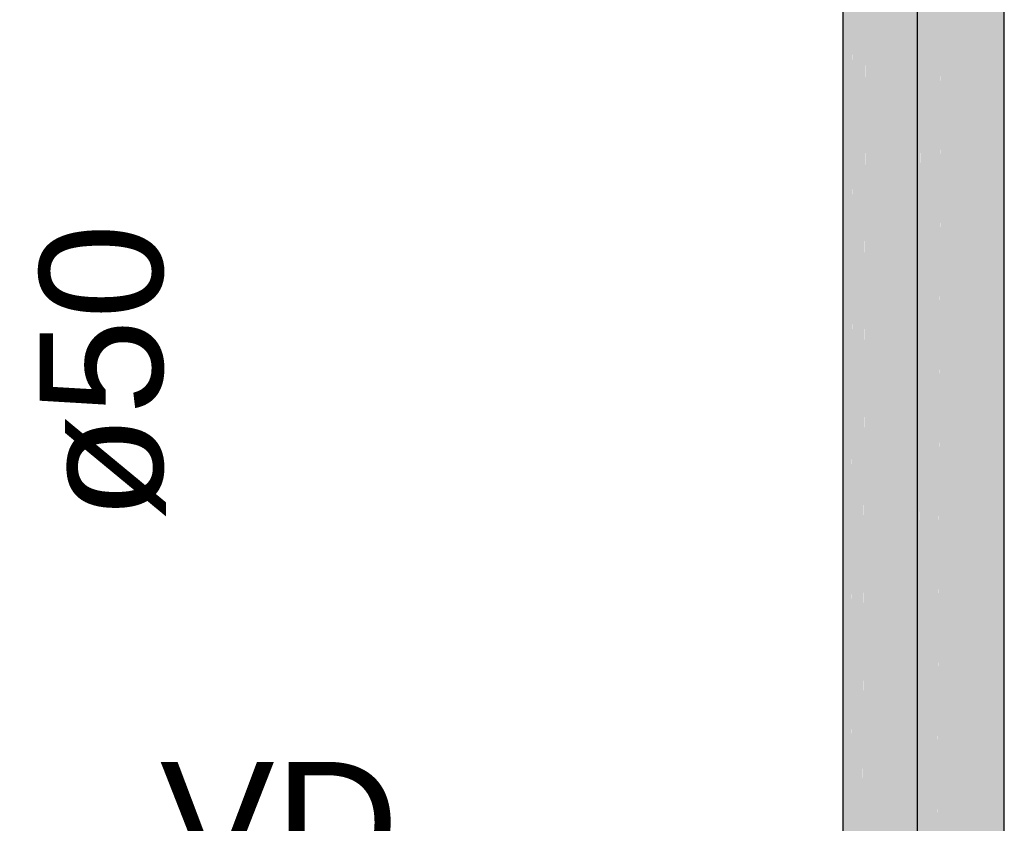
# Model space of a CAD drawing. Header units: millimetres. Extents: x 567 to 934, y -1 to 364.
# Tile 886 of 1056: x 810.4 to 812, y 68.75 to 70.05. Entities that reach past the tile are written whole.
import ezdxf

# ---------------------------------------------------------------- set-up
doc = ezdxf.new("R2010")
doc.units = ezdxf.units.MM
doc.header["$MEASUREMENT"] = 0
doc.linetypes.add('NULL', pattern=[0])
for name, color, linetype, lineweight in [('AF-Condutos', 140, 'Continuous', 25), ('AF-Textos conduto', 7, 'Continuous', 9), ('Textos', 7, 'Continuous', 9)]:
    doc.layers.add(name, color=color, linetype=linetype, lineweight=lineweight)
doc.styles.add('Arial', font='arial.ttf')

msp = doc.modelspace()

# ---------------------------------------------------------------- hatches: boundary and pattern name
at = {"layer": 'AF-Condutos', "linetype": 'Continuous'}
for points in [[(811.8565, 65.2528), (811.8616, 65.2482), (811.8715, 70.4435), (811.8727, 70.8845), (811.8565, 65.3903)], [(811.7349, 64.9546), (811.7388, 64.9401), (811.7388, 70.5684)], [(811.8238, 64.9213), (811.8436, 64.9305), (811.8436, 70.5588)], [(811.7388, 64.9401), (811.7527, 64.9278), (811.7527, 70.5561)], [(811.7527, 64.9278), (811.7741, 64.9198), (811.7741, 70.5481)], [(811.7741, 64.9198), (811.7992, 64.9175), (811.7992, 70.5458)], [(811.7992, 64.9175), (811.8238, 64.9213), (811.8238, 70.5496)], [(811.7349, 64.9546), (811.7388, 70.5316), (811.7349, 70.5359)], [(811.7388, 70.5301), (811.7388, 64.9401), (811.7526, 70.5249)], [(811.8552, 64.9436), (811.8565, 70.5311), (811.8492, 70.5285), (811.8488, 70.4826), (811.8436, 70.5227), (811.8436, 64.9305), (811.8549, 70.4464)], [(811.8613, 67.0208), (811.8613, 70.5328), (811.8565, 65.3903)], [(811.7527, 70.5214), (811.7527, 64.9278), (811.7739, 70.5168)], [(811.7991, 70.5159), (811.7741, 70.5189), (811.7741, 64.9198)], [(811.7992, 64.9175), (811.8237, 70.5195), (811.7992, 70.5167)], [(811.8435, 70.5218), (811.8238, 70.5195), (811.8238, 64.9213)], [(811.8549, 70.4509), (811.8436, 64.9305), (811.8552, 64.9436)], [(811.8552, 64.9436), (811.8565, 64.9583), (811.8565, 70.4494)], [(811.8565, 65.2528), (811.8565, 70.4429), (811.8565, 70.4496)], [(811.8565, 65.3903), (811.8612, 70.4438), (811.8565, 70.4495)], [(811.8613, 67.0208), (811.8714, 70.4409), (811.8613, 70.4466)], [(811.8616, 65.2482), (811.8727, 65.2384), (811.8964, 70.4473), (811.8715, 70.4448)], [(811.8984, 65.2287), (811.9285, 65.226), (811.958, 65.2306), (811.9818, 65.2417), (811.9957, 65.2574), (811.9973, 65.275), (811.9973, 70.1916), (811.9971, 70.3815), (811.8964, 70.4397), (811.8727, 65.2384)]]:
    msp.add_hatch(color=151, dxfattribs=at).paths.add_polyline_path(points)

# ---------------------------------------------------------------- linework, layer by layer
at = {"layer": 'AF-Condutos'}
for p, q in [((811.7349, 70.5359), (811.7349, 64.9546)), ((811.8565, 65.2528), (811.8565, 70.4429)), ((811.9973, 65.275), (811.9973, 70.1916))]:
    msp.add_line(p, q, dxfattribs=at)

# ---------------------------------------------------------------- texts
at = {"layer": 'AF-Textos conduto', "linetype": 'NULL', "insert": (810.636, 69.4834), "char_height": 0.2, "width": 0.962805, "attachment_point": 8, "rotation": 90.0002, "line_spacing_factor": 0.6, "style": 'Arial'}
msp.add_mtext('ø50', dxfattribs=at)
at = {"layer": 'Textos', "linetype": 'NULL', "insert": (810.6261, 68.6503), "char_height": 0.2, "width": 0.776524, "attachment_point": 7, "line_spacing_factor": 0.6, "style": 'Arial'}
msp.add_mtext('VD', dxfattribs=at)

doc.saveas('drawing.dxf')
